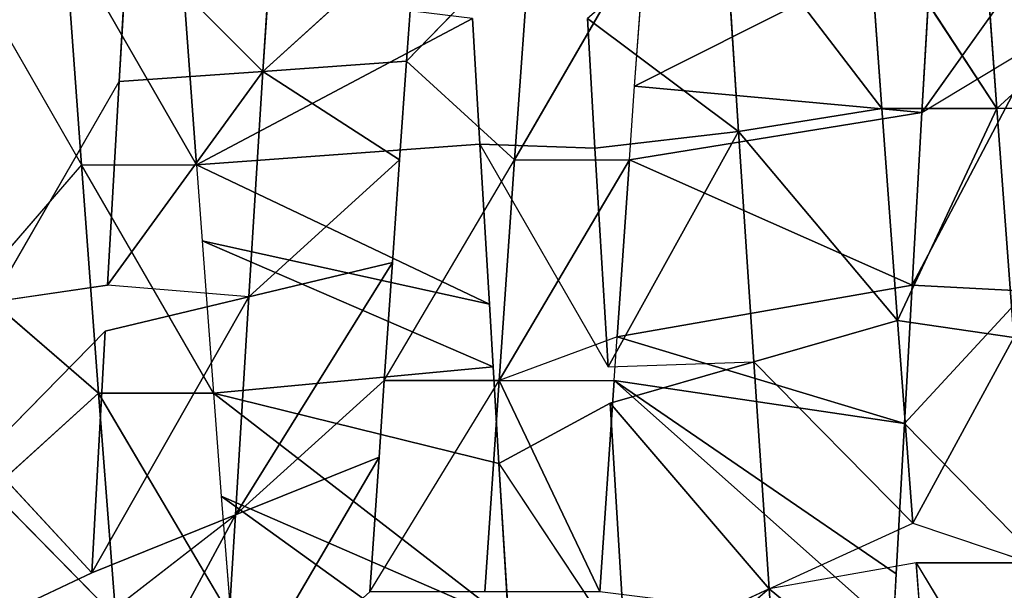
# Model space of a CAD drawing. Extents: x 0 to 40, y 0 to 81.9.
# Tile 363 of 623: x 8.657 to 9.407, y 74.413 to 74.847. Entities that reach past the tile are written whole.
import ezdxf

# ---------------------------------------------------------------- set-up
doc = ezdxf.new("R2010")
doc.units = 0
doc.header["$LTSCALE"] = 25.4
doc.layers.get('0').update_dxf_attribs({"color": 13, "linetype": 'CONTINUOUS'})

# ---------------------------------------------------------------- blocks, each defined once
blk = doc.blocks.new('ICE-TUBE-LED-S-8118_STL')
at = {"color": 0}
for p, q in [((75.22996, 13.50192, 47.5708), (75.05561, 13.40175, 47.56462)), ((74.70245, 13.48376, 44.1141), (74.74478, 13.39396, 44.10348)), ((74.88157, 13.38874, 47.53885), (74.96235, 13.48232, 47.55329)), ((75.05561, 13.40175, 47.56462), (74.96235, 13.48232, 47.55329)), ((74.83418, 13.47655, 44.0843), (74.74478, 13.39396, 44.10348)), ((74.83418, 13.47655, 44.0843), (74.74478, 13.39396, 44.10348)), ((74.83418, 13.47655, 44.0843), (74.92889, 13.38377, 44.0687)), ((74.80744, 13.4706, 47.52171), (74.71111, 13.37565, 47.49366)), ((74.80744, 13.4706, 47.52171), (74.88157, 13.38874, 47.53885)), ((74.95098, 13.47003, 44.06575), (74.96387, 13.38181, 44.06415)), ((74.95098, 13.47003, 44.06575), (75.11903, 13.37298, 44.05161)), ((75.05561, 13.31425, 47.56462), (75.22996, 13.41442, 47.5708)), ((75.05561, 13.31425, 47.56462), (75.22996, 13.41442, 47.5708)), ((74.70245, 13.39626, 44.1141), (74.78884, 13.28458, 44.28773)), ((74.88157, 13.30124, 47.53885), (75.05561, 13.40175, 47.56462)), ((75.05561, 13.40175, 47.56462), (74.88157, 13.38874, 47.53885)), ((75.05561, 13.40175, 47.56462), (74.88157, 13.38874, 47.53885)), ((75.05561, 13.40175, 47.56462), (75.05561, 13.31425, 47.56462)), ((74.71111, 13.37565, 47.49366), (74.88157, 13.38874, 47.53885)), ((74.71111, 13.37565, 47.49366), (74.88157, 13.38874, 47.53885)), ((74.88157, 13.38874, 47.53885), (74.71111, 13.28815, 47.49366)), ((74.92889, 13.38377, 44.0687), (74.74478, 13.39396, 44.10348)), ((74.74478, 13.39396, 44.10348), (74.78884, 13.28458, 44.28773)), ((74.74478, 13.39396, 44.10348), (74.95506, 13.2744, 44.25633)), ((74.74478, 13.39396, 44.10348), (74.95506, 13.2744, 44.25633)), ((74.92889, 13.38377, 44.0687), (74.74478, 13.39396, 44.10348)), ((74.88157, 13.30124, 47.53885), (74.88157, 13.38874, 47.53885)), ((74.95506, 13.2744, 44.25633), (74.92889, 13.38377, 44.0687)), ((74.95506, 13.2744, 44.25633), (74.96387, 13.38181, 44.06415)), ((75.11903, 13.37298, 44.05161), (74.96387, 13.38181, 44.06415)), ((75.12673, 13.2636, 44.2409), (74.96387, 13.38181, 44.06415)), ((75.11903, 13.37298, 44.05161), (74.96387, 13.38181, 44.06415)), ((75.12673, 13.2636, 44.2409), (74.96387, 13.38181, 44.06415)), ((75.11903, 13.37298, 44.05161), (75.12673, 13.2636, 44.2409)), ((75.22966, 13.36658, 44.05025), (75.11903, 13.37298, 44.05161)), ((75.11903, 13.37298, 44.05161), (75.12673, 13.2636, 44.2409)), ((75.22966, 13.36658, 44.05025), (75.12673, 13.2636, 44.2409)), ((75.22966, 13.36658, 44.05025), (75.12673, 13.2636, 44.2409)), ((75.1941, 13.32434, 47.57111), (75.05561, 13.31425, 47.56462)), ((75.1941, 13.32434, 47.57111), (75.05561, 13.31425, 47.56462)), ((74.94941, 13.09122, 47.93405), (75.05561, 13.31425, 47.56462)), ((74.94941, 13.09122, 47.93405), (75.05561, 13.31425, 47.56462)), ((75.05561, 13.31425, 47.56462), (74.99777, 13.30997, 47.55826)), ((75.05561, 13.31425, 47.56462), (75.167, 13.10408, 47.94975)), ((75.07133, 13.09847, 47.94586), (75.05561, 13.31425, 47.56462)), ((75.07133, 13.09847, 47.94586), (75.05561, 13.31425, 47.56462)), ((75.05561, 13.31425, 47.56462), (75.167, 13.10408, 47.94975)), ((74.99777, 13.30997, 47.55826), (74.88157, 13.30124, 47.53885)), ((74.90181, 13.08836, 47.92732), (74.99777, 13.30997, 47.55826)), ((74.90181, 13.08836, 47.92732), (74.99777, 13.30997, 47.55826)), ((74.94941, 13.09122, 47.93405), (74.99777, 13.30997, 47.55826)), ((74.94941, 13.09122, 47.93405), (74.99777, 13.30997, 47.55826)), ((74.70791, 13.07652, 47.88733), (74.88157, 13.30124, 47.53885)), ((74.70791, 13.07652, 47.88733), (74.88157, 13.30124, 47.53885)), ((74.88157, 13.30124, 47.53885), (74.8032, 13.29527, 47.52061)), ((74.82802, 13.08389, 47.91452), (74.88157, 13.30124, 47.53885)), ((74.82802, 13.08389, 47.91452), (74.88157, 13.30124, 47.53885)), ((74.88157, 13.30124, 47.53885), (74.90181, 13.08836, 47.92732)), ((74.88157, 13.30124, 47.53885), (74.90181, 13.08836, 47.92732)), ((74.62899, 13.29427, 44.33404), (74.78884, 13.28458, 44.28773)), ((74.62899, 13.29427, 44.33404), (74.78884, 13.28458, 44.28773)), ((74.64214, 13.07244, 47.869), (74.8032, 13.29527, 47.52061)), ((74.64214, 13.07244, 47.869), (74.8032, 13.29527, 47.52061)), ((74.70791, 13.07652, 47.88733), (74.8032, 13.29527, 47.52061)), ((74.70791, 13.07652, 47.88733), (74.8032, 13.29527, 47.52061)), ((74.8032, 13.29527, 47.52061), (74.71111, 13.28815, 47.49366)), ((74.78884, 13.28458, 44.28773), (74.8329, 13.17521, 44.47197)), ((74.98124, 13.16502, 44.44395), (74.78884, 13.28458, 44.28773)), ((74.78884, 13.28458, 44.28773), (74.95506, 13.2744, 44.25633)), ((74.98124, 13.16502, 44.44395), (74.78884, 13.28458, 44.28773)), ((74.89131, 13.17123, 44.45918), (74.78884, 13.28458, 44.28773)), ((74.89131, 13.17123, 44.45918), (74.78884, 13.28458, 44.28773)), ((74.78884, 13.28458, 44.28773), (74.8329, 13.17521, 44.47197)), ((74.78884, 13.28458, 44.28773), (74.95506, 13.2744, 44.25633)), ((75.05946, 13.15955, 44.43504), (74.95506, 13.2744, 44.25633)), ((74.95506, 13.2744, 44.25633), (75.12673, 13.2636, 44.2409)), ((75.05946, 13.15955, 44.43504), (74.95506, 13.2744, 44.25633)), ((74.98124, 13.16502, 44.44395), (74.95506, 13.2744, 44.25633)), ((74.98124, 13.16502, 44.44395), (74.95506, 13.2744, 44.25633)), ((74.95506, 13.2744, 44.25633), (75.12673, 13.2636, 44.2409)), ((75.05946, 13.15955, 44.43504), (75.12673, 13.2636, 44.2409)), ((75.05946, 13.15955, 44.43504), (75.12673, 13.2636, 44.2409)), ((75.13444, 13.15423, 44.43019), (75.12673, 13.2636, 44.2409)), ((75.12673, 13.2636, 44.2409), (75.23235, 13.14719, 44.42926)), ((75.13444, 13.15423, 44.43019), (75.12673, 13.2636, 44.2409)), ((75.30154, 13.25234, 44.24247), (75.12673, 13.2636, 44.2409)), ((75.30154, 13.25234, 44.24247), (75.12673, 13.2636, 44.2409)), ((75.12673, 13.2636, 44.2409), (75.23235, 13.14719, 44.42926)), ((74.73039, 13.18212, 44.50019), (74.89131, 13.08373, 44.45918)), ((74.73039, 13.18212, 44.50019), (74.8329, 13.17521, 44.47197)), ((74.8329, 13.17521, 44.47197), (74.89131, 13.17123, 44.45918)), ((74.89131, 13.17123, 44.45918), (74.89131, 13.08373, 44.45918)), ((74.89131, 13.17123, 44.45918), (75.05946, 13.07205, 44.43504)), ((74.89131, 13.17123, 44.45918), (74.98124, 13.16502, 44.44395)), ((74.98124, 13.16502, 44.44395), (75.05946, 13.15955, 44.43504)), ((75.05946, 13.15955, 44.43504), (75.13444, 13.15423, 44.43019)), ((75.13444, 13.15423, 44.43019), (75.05946, 13.07205, 44.43504)), ((75.13444, 13.15423, 44.43019), (75.23235, 13.05969, 44.42926)), ((75.13444, 13.15423, 44.43019), (75.23235, 13.14719, 44.42926)), ((75.167, 13.10408, 47.94975), (75.07133, 13.09847, 47.94586)), ((75.07133, 13.09847, 47.94586), (74.90179, 13.00085, 47.92732)), ((75.07133, 13.09847, 47.94586), (74.94941, 13.09122, 47.93405)), ((75.07133, 13.09847, 47.94586), (75.06824, 13.01078, 47.94566)), ((74.94941, 13.09122, 47.93405), (74.90181, 13.08836, 47.92732)), ((74.82802, 13.08389, 47.91452), (74.6824, 12.98744, 47.88051)), ((74.82802, 13.08389, 47.91452), (74.70791, 13.07652, 47.88733)), ((74.90181, 13.08836, 47.92732), (74.82802, 13.08389, 47.91452)), ((74.82802, 13.08389, 47.91452), (74.87405, 12.99918, 47.92285)), ((74.92458, 12.99395, 44.45292), (74.89131, 13.08373, 44.45918)), ((74.89131, 13.08373, 44.45918), (75.05946, 12.98455, 44.43504)), ((74.89131, 13.08373, 44.45918), (75.05946, 12.98455, 44.43504)), ((74.89131, 13.08373, 44.45918), (74.89131, 12.99623, 44.45918)), ((75.05946, 13.07205, 44.43504), (75.05946, 12.98455, 44.43504)), ((75.23235, 13.05969, 44.42926), (75.05946, 13.07205, 44.43504)), ((75.23235, 13.05969, 44.42926), (75.05946, 13.07205, 44.43504)), ((75.05946, 13.07205, 44.43504), (75.23235, 12.97219, 44.42926)), ((75.06824, 13.01078, 47.94566), (75.16699, 13.01658, 47.94975)), ((75.16699, 13.01658, 47.94975), (75.08088, 12.90141, 47.75663)), ((75.16699, 13.01658, 47.94975), (75.08088, 12.90141, 47.75663)), ((74.73039, 13.00712, 44.50019), (74.89131, 12.99623, 44.45918)), ((74.73039, 13.00712, 44.50019), (74.89131, 12.99623, 44.45918)), ((74.90179, 13.00085, 47.92732), (75.06824, 13.01078, 47.94566)), ((74.90179, 13.00085, 47.92732), (75.06824, 13.01078, 47.94566)), ((75.06824, 13.01078, 47.94566), (75.08088, 12.90141, 47.75663)), ((75.06824, 13.01078, 47.94566), (75.08088, 12.90141, 47.75663)), ((74.6824, 12.98744, 47.88051), (74.87405, 12.99918, 47.92285)), ((74.6824, 12.98744, 47.88051), (74.87405, 12.99918, 47.92285)), ((74.87405, 12.99918, 47.92285), (74.73252, 12.87807, 47.69782)), ((74.87405, 12.99918, 47.92285), (74.73252, 12.87807, 47.69782)), ((74.87405, 12.99918, 47.92285), (74.90556, 12.8898, 47.73604)), ((74.90179, 13.00085, 47.92732), (75.08088, 12.90141, 47.75663)), ((74.90179, 13.00085, 47.92732), (75.08088, 12.90141, 47.75663)), ((74.90179, 13.00085, 47.92732), (74.90556, 12.8898, 47.73604)), ((74.89131, 12.99623, 44.45918), (74.70245, 12.78376, 44.1141)), ((74.89131, 12.99623, 44.45918), (74.70245, 12.78376, 44.1141)), ((74.74396, 12.7815, 44.10368), (74.89131, 12.99623, 44.45918)), ((74.74396, 12.7815, 44.10368), (74.89131, 12.99623, 44.45918)), ((74.85857, 12.7752, 44.07983), (74.89131, 12.99623, 44.45918)), ((74.85857, 12.7752, 44.07983), (74.89131, 12.99623, 44.45918)), ((74.85857, 12.7752, 44.07983), (74.92458, 12.99395, 44.45292)), ((74.85857, 12.7752, 44.07983), (74.92458, 12.99395, 44.45292)), ((74.89131, 12.99623, 44.45918), (74.92458, 12.99395, 44.45292)), ((74.96387, 12.76931, 44.06415), (74.92458, 12.99395, 44.45292)), ((74.92458, 12.99395, 44.45292), (75.05946, 12.98455, 44.43504)), ((74.96387, 12.76931, 44.06415), (74.92458, 12.99395, 44.45292)), ((74.92458, 12.99395, 44.45292), (75.05946, 12.98455, 44.43504)), ((74.73252, 12.87807, 47.69782), (74.64212, 12.98494, 47.869)), ((74.73252, 12.87807, 47.69782), (74.6824, 12.98744, 47.88051)), ((75.05946, 12.98455, 44.43504), (74.96387, 12.76931, 44.06415)), ((75.05946, 12.98455, 44.43504), (74.96387, 12.76931, 44.06415)), ((75.09539, 12.76184, 44.05272), (75.05946, 12.98455, 44.43504)), ((75.05946, 12.98455, 44.43504), (75.11539, 12.98059, 44.43108)), ((75.09539, 12.76184, 44.05272), (75.05946, 12.98455, 44.43504)), ((75.09539, 12.76184, 44.05272), (75.11539, 12.98059, 44.43108)), ((75.09539, 12.76184, 44.05272), (75.11539, 12.98059, 44.43108)), ((75.22965, 12.75408, 44.05025), (75.11539, 12.98059, 44.43108)), ((75.11539, 12.98059, 44.43108), (75.23235, 12.97219, 44.42926)), ((75.22965, 12.75408, 44.05025), (75.11539, 12.98059, 44.43108)), ((75.08088, 12.90141, 47.75663), (75.25583, 12.91271, 47.75962)), ((75.08088, 12.90141, 47.75663), (75.25583, 12.91271, 47.75962)), ((75.25583, 12.91271, 47.75962), (75.09839, 12.79239, 47.56793)), ((75.25583, 12.91271, 47.75962), (75.09839, 12.79239, 47.56793)), ((75.08088, 12.90141, 47.75663), (74.90556, 12.8898, 47.73604)), ((75.08088, 12.90141, 47.75663), (74.90556, 12.8898, 47.73604)), ((74.93706, 12.78043, 47.54924), (75.08088, 12.90141, 47.75663)), ((74.93706, 12.78043, 47.54924), (75.08088, 12.90141, 47.75663)), ((75.08088, 12.90141, 47.75663), (75.09839, 12.79239, 47.56793)), ((75.08088, 12.90141, 47.75663), (75.09839, 12.79239, 47.56793)), ((74.90556, 12.8898, 47.73604), (74.73252, 12.87807, 47.69782)), ((74.90556, 12.8898, 47.73604), (74.73252, 12.87807, 47.69782)), ((74.78264, 12.76869, 47.51513), (74.90556, 12.8898, 47.73604)), ((74.78264, 12.76869, 47.51513), (74.90556, 12.8898, 47.73604)), ((74.90556, 12.8898, 47.73604), (74.93706, 12.78043, 47.54924)), ((74.90556, 12.8898, 47.73604), (74.93706, 12.78043, 47.54924)), ((74.73252, 12.87807, 47.69782), (74.5644, 12.86637, 47.64247)), ((74.73252, 12.87807, 47.69782), (74.5644, 12.86637, 47.64247)), ((74.63261, 12.75699, 47.46573), (74.73252, 12.87807, 47.69782)), ((74.63261, 12.75699, 47.46573), (74.73252, 12.87807, 47.69782)), ((74.73252, 12.87807, 47.69782), (74.78264, 12.76869, 47.51513)), ((74.75233, 12.76635, 47.50648), (74.73252, 12.87807, 47.69782)), ((75.09839, 12.70489, 47.56793), (75.24964, 12.80333, 47.57027)), ((75.24964, 12.80333, 47.57027), (75.09839, 12.79239, 47.56793)), ((75.09839, 12.70489, 47.56793), (75.24964, 12.80333, 47.57027)), ((75.24964, 12.80333, 47.57027), (75.09839, 12.79239, 47.56793)), ((75.09839, 12.79239, 47.56793), (74.93706, 12.78043, 47.54924)), ((75.09839, 12.79239, 47.56793), (74.93706, 12.78043, 47.54924)), ((75.09839, 12.79239, 47.56793), (75.09839, 12.70489, 47.56793)), ((75.09839, 12.79239, 47.56793), (75.09839, 12.70489, 47.56793)), ((74.70245, 12.78376, 44.1141), (74.74396, 12.7815, 44.10368)), ((74.74396, 12.7815, 44.10368), (74.85857, 12.7752, 44.07983)), ((74.77412, 12.69235, 44.0967), (74.85857, 12.7752, 44.07983)), ((74.93706, 12.78043, 47.54924), (74.78264, 12.76869, 47.51513)), ((74.93706, 12.78043, 47.54924), (74.78264, 12.76869, 47.51513)), ((74.85857, 12.7752, 44.07983), (74.95937, 12.68206, 44.0647)), ((74.85857, 12.7752, 44.07983), (74.96387, 12.76931, 44.06415)), ((74.93706, 12.78043, 47.54924), (74.92397, 12.69195, 47.54697)), ((74.93706, 12.78043, 47.54924), (74.92397, 12.69195, 47.54697)), ((74.93706, 12.78043, 47.54924), (75.09839, 12.70489, 47.56793)), ((74.93706, 12.78043, 47.54924), (75.09839, 12.70489, 47.56793)), ((74.75233, 12.76635, 47.50648), (74.58671, 12.66585, 47.44718)), ((74.75233, 12.76635, 47.50648), (74.63261, 12.75699, 47.46573)), ((74.78264, 12.76869, 47.51513), (74.75233, 12.67885, 47.50648)), ((74.75233, 12.76635, 47.50648), (74.75233, 12.67885, 47.50648)), ((74.78264, 12.76869, 47.51513), (74.92397, 12.69195, 47.54697)), ((74.78264, 12.76869, 47.51513), (74.92397, 12.69195, 47.54697)), ((74.96387, 12.76931, 44.06415), (74.95937, 12.68206, 44.0647)), ((74.96387, 12.76931, 44.06415), (75.15026, 12.67118, 44.05059)), ((74.96387, 12.76931, 44.06415), (75.15026, 12.67118, 44.05059)), ((74.96387, 12.76931, 44.06415), (75.09539, 12.76184, 44.05272)), ((74.96387, 12.76931, 44.06415), (75.09539, 12.76184, 44.05272)), ((75.09539, 12.76184, 44.05272), (75.15026, 12.67118, 44.05059)), ((75.09539, 12.76184, 44.05272), (75.22965, 12.66658, 44.05025)), ((75.09539, 12.76184, 44.05272), (75.22965, 12.75408, 44.05025)), ((75.09539, 12.76184, 44.05272), (75.22965, 12.75408, 44.05025)), ((75.27231, 12.71745, 47.56937), (75.09839, 12.70489, 47.56793)), ((75.27231, 12.71745, 47.56937), (75.09839, 12.70489, 47.56793)), ((74.92397, 12.69195, 47.54697), (75.09839, 12.70489, 47.56793)), ((74.92397, 12.69195, 47.54697), (75.09839, 12.70489, 47.56793)), ((75.09839, 12.70489, 47.56793), (75.17347, 12.62285, 47.57092)), ((75.09839, 12.61739, 47.56793), (75.09839, 12.70489, 47.56793))]:
    blk.add_line(p, q, dxfattribs=at)
mesh = blk.add_polyface(dxfattribs=at)
corners = [(81.99833, 18.65613, 0), (32.39832, 18.53461, 0), (32.39832, 18.65613, 0), (33.41051, 17.76106, 0), (34.4478, 16.85461, 0), (35.42089, 15.87956, 0), (36.32527, 14.84046, 0), (37.15673, 13.74214, 0), (37.91139, 12.58971, 0), (38.58575, 11.38851, 0), (39.17668, 10.14416, 0), (39.68142, 8.86242, 0), (40.09764, 7.54925, 0), (40.42338, 6.21078, 0), (40.65715, 4.85321, 0), (40.79784, 3.48288, 0), (40.84481, 2.10613, 0), (81.99833, -14.44387, 0), (33.41051, -13.5488, 0), (32.39832, -14.44387, 0), (32.39832, -14.32234, 0), (34.4478, -12.64234, 0), (35.42089, -11.6673, 0), (36.32527, -10.6282, 0), (37.15673, -9.52987, 0), (37.91139, -8.37744, 0), (38.58575, -7.17625, 0), (39.17668, -5.93189, 0), (39.68142, -4.65015, 0), (40.09764, -3.33699, 0), (40.42338, -1.99851, 0), (40.65715, -0.64095, 0), (40.79784, 0.72939, 0)]
mesh.append_faces([[corners[k] for k in face] for face in [(0, 1, 2), (18, 19, 20)]], dxfattribs={"vtx0": -1, "color": 0})
mesh.append_faces([[corners[k] for k in face] for face in [(1, 0, 3), (3, 0, 4), (4, 0, 5), (5, 0, 6), (6, 0, 7), (7, 0, 8), (8, 0, 9), (9, 0, 10), (10, 0, 11), (11, 0, 12), (12, 0, 13), (13, 0, 14), (14, 0, 15), (15, 0, 16), (19, 18, 17)]], dxfattribs={"vtx0": -1, "vtx1": -1, "color": 0})
mesh.append_faces([[corners[k] for k in face] for face in [(16, 0, 17), (17, 18, 21), (17, 21, 22), (17, 22, 23), (17, 23, 24), (17, 24, 25), (17, 25, 26), (17, 26, 27), (17, 27, 28), (17, 28, 29), (17, 29, 30), (17, 30, 31), (17, 31, 32), (17, 32, 16)]], dxfattribs={"vtx0": -1, "vtx2": -1, "color": 0})
mesh = blk.add_polyface(dxfattribs=at)
corners = [(81.99833, -14.44387, 92), (32.39832, -14.32234, 92), (32.39832, -14.44387, 92), (33.41051, -13.5488, 92), (34.4478, -12.64234, 92), (35.42089, -11.6673, 92), (36.32527, -10.6282, 92), (37.15673, -9.52987, 92), (37.91139, -8.37744, 92), (38.58575, -7.17625, 92), (39.17668, -5.93189, 92), (39.68142, -4.65015, 92), (40.09764, -3.33699, 92), (40.42338, -1.99851, 92), (40.65715, -0.64095, 92), (40.79784, 0.72939, 92), (40.84481, 2.10613, 92), (33.41051, 17.76106, 92), (32.39832, 18.65613, 92), (32.39832, 18.53461, 92), (81.99833, 18.65613, 92), (34.4478, 16.85461, 92), (35.42089, 15.87956, 92), (36.32527, 14.84046, 92), (37.15673, 13.74214, 92), (37.91139, 12.58971, 92), (38.58575, 11.38851, 92), (39.17668, 10.14416, 92), (39.68142, 8.86242, 92), (40.09764, 7.54925, 92), (40.42338, 6.21078, 92), (40.65715, 4.85321, 92), (40.79784, 3.48288, 92)]
mesh.append_faces([[corners[k] for k in face] for face in [(0, 1, 2), (17, 18, 19)]], dxfattribs={"vtx0": -1, "color": 0})
mesh.append_faces([[corners[k] for k in face] for face in [(1, 0, 3), (3, 0, 4), (4, 0, 5), (5, 0, 6), (6, 0, 7), (7, 0, 8), (8, 0, 9), (9, 0, 10), (10, 0, 11), (11, 0, 12), (12, 0, 13), (13, 0, 14), (14, 0, 15), (15, 0, 16), (18, 17, 20), (20, 16, 0)]], dxfattribs={"vtx0": -1, "vtx1": -1, "color": 0})
mesh.append_faces([[corners[k] for k in face] for face in [(20, 17, 21), (20, 21, 22), (20, 22, 23), (20, 23, 24), (20, 24, 25), (20, 25, 26), (20, 26, 27), (20, 27, 28), (20, 28, 29), (20, 29, 30), (20, 30, 31), (20, 31, 32), (20, 32, 16)]], dxfattribs={"vtx0": -1, "vtx2": -1, "color": 0})
mesh = blk.add_polyface(dxfattribs=at)
corners = [(82.19833, -12.64387, 2), (64.19833, 16.85613, 2), (64.19833, -12.64387, 2), (82.19833, 16.85613, 2)]
mesh.append_faces([[corners[k] for k in face] for face in [(0, 1, 2), (1, 0, 3)]], dxfattribs={"vtx0": -1, "color": 0})
mesh = blk.add_polyface(dxfattribs=at)
corners = [(64.19833, 16.85613, 90), (82.19833, -12.64387, 90), (64.19833, -12.64387, 90), (82.19833, 16.85613, 90)]
mesh.append_faces([[corners[k] for k in face] for face in [(0, 1, 2), (1, 0, 3)]], dxfattribs={"vtx0": -1, "color": 0})
mesh = blk.add_polyface(dxfattribs=at)
corners = [(75.22996, 13.41442, 47.5708), (75.05561, 13.40175, 47.56462), (75.05561, 13.31425, 47.56462), (75.22996, 13.50192, 47.5708)]
mesh.append_faces([[corners[k] for k in face] for face in [(0, 1, 2), (1, 0, 3)]], dxfattribs={"vtx0": -1, "color": 0})
mesh = blk.add_polyface(dxfattribs=at)
corners = [(74.83418, 13.47655, 44.0843), (74.74478, 13.39396, 44.10348), (74.70245, 13.48376, 44.1141)]
mesh.append_faces([[corners[k] for k in face] for face in [(0, 1, 2)]], dxfattribs={"color": 0})
mesh = blk.add_polyface(dxfattribs=at)
corners = [(75.05561, 13.40175, 47.56462), (74.96235, 13.48232, 47.55329), (74.88157, 13.38874, 47.53885)]
mesh.append_faces([[corners[k] for k in face] for face in [(0, 1, 2)]], dxfattribs={"color": 0})
mesh = blk.add_polyface(dxfattribs=at)
corners = [(74.92889, 13.38377, 44.0687), (74.74478, 13.39396, 44.10348), (74.83418, 13.47655, 44.0843)]
mesh.append_faces([[corners[k] for k in face] for face in [(0, 1, 2)]], dxfattribs={"color": 0})
mesh = blk.add_polyface(dxfattribs=at)
corners = [(74.88157, 13.38874, 47.53885), (74.80744, 13.4706, 47.52171), (74.71111, 13.37565, 47.49366)]
mesh.append_faces([[corners[k] for k in face] for face in [(0, 1, 2)]], dxfattribs={"color": 0})
mesh = blk.add_polyface(dxfattribs=at)
corners = [(75.11903, 13.37298, 44.05161), (74.96387, 13.38181, 44.06415), (74.95098, 13.47003, 44.06575)]
mesh.append_faces([[corners[k] for k in face] for face in [(0, 1, 2)]], dxfattribs={"color": 0})
mesh = blk.add_polyface(dxfattribs=at)
corners = [(75.22996, 13.41442, 47.5708), (75.05561, 13.31425, 47.56462), (75.1941, 13.32434, 47.57111)]
mesh.append_faces([[corners[k] for k in face] for face in [(0, 1, 2)]], dxfattribs={"color": 0})
mesh = blk.add_polyface(dxfattribs=at)
corners = [(74.78884, 13.28458, 44.28773), (74.56773, 13.40364, 44.15478), (74.70245, 13.39626, 44.1141), (74.62899, 13.29427, 44.33404)]
mesh.append_faces([[corners[k] for k in face] for face in [(0, 1, 2), (1, 0, 3)]], dxfattribs={"vtx0": -1, "color": 0})
mesh = blk.add_polyface(dxfattribs=at)
corners = [(75.05561, 13.40175, 47.56462), (74.88157, 13.38874, 47.53885), (74.88157, 13.30124, 47.53885)]
mesh.append_faces([[corners[k] for k in face] for face in [(0, 1, 2)]], dxfattribs={"color": 0})
mesh = blk.add_polyface(dxfattribs=at)
corners = [(74.88157, 13.38874, 47.53885), (74.71111, 13.37565, 47.49366), (74.71111, 13.28815, 47.49366)]
mesh.append_faces([[corners[k] for k in face] for face in [(0, 1, 2)]], dxfattribs={"color": 0})
mesh = blk.add_polyface(dxfattribs=at)
corners = [(74.78884, 13.28458, 44.28773), (74.74478, 13.39396, 44.10348), (74.95506, 13.2744, 44.25633)]
mesh.append_faces([[corners[k] for k in face] for face in [(0, 1, 2)]], dxfattribs={"color": 0})
mesh = blk.add_polyface(dxfattribs=at)
corners = [(74.95506, 13.2744, 44.25633), (74.74478, 13.39396, 44.10348), (74.92889, 13.38377, 44.0687)]
mesh.append_faces([[corners[k] for k in face] for face in [(0, 1, 2)]], dxfattribs={"color": 0})
mesh = blk.add_polyface(dxfattribs=at)
corners = [(74.95506, 13.2744, 44.25633), (74.96387, 13.38181, 44.06415), (75.12673, 13.2636, 44.2409)]
mesh.append_faces([[corners[k] for k in face] for face in [(0, 1, 2)]], dxfattribs={"color": 0})
mesh = blk.add_polyface(dxfattribs=at)
corners = [(75.12673, 13.2636, 44.2409), (74.96387, 13.38181, 44.06415), (75.11903, 13.37298, 44.05161)]
mesh.append_faces([[corners[k] for k in face] for face in [(0, 1, 2)]], dxfattribs={"color": 0})
mesh = blk.add_polyface(dxfattribs=at)
corners = [(75.12673, 13.2636, 44.2409), (75.11903, 13.37298, 44.05161), (75.22966, 13.36658, 44.05025)]
mesh.append_faces([[corners[k] for k in face] for face in [(0, 1, 2)]], dxfattribs={"color": 0})
mesh = blk.add_polyface(dxfattribs=at)
corners = [(75.30154, 13.25234, 44.24247), (75.12673, 13.2636, 44.2409), (75.22966, 13.36658, 44.05025)]
mesh.append_faces([[corners[k] for k in face] for face in [(0, 1, 2)]], dxfattribs={"color": 0})
mesh = blk.add_polyface(dxfattribs=at)
corners = [(75.167, 13.10408, 47.94975), (75.1941, 13.32434, 47.57111), (75.05561, 13.31425, 47.56462)]
mesh.append_faces([[corners[k] for k in face] for face in [(0, 1, 2)]], dxfattribs={"color": 0})
mesh = blk.add_polyface(dxfattribs=at)
corners = [(74.94941, 13.09122, 47.93405), (75.05561, 13.31425, 47.56462), (74.99777, 13.30997, 47.55826)]
mesh.append_faces([[corners[k] for k in face] for face in [(0, 1, 2)]], dxfattribs={"color": 0})
mesh = blk.add_polyface(dxfattribs=at)
corners = [(75.07133, 13.09847, 47.94586), (75.05561, 13.31425, 47.56462), (74.94941, 13.09122, 47.93405)]
mesh.append_faces([[corners[k] for k in face] for face in [(0, 1, 2)]], dxfattribs={"color": 0})
mesh = blk.add_polyface(dxfattribs=at)
corners = [(75.167, 13.10408, 47.94975), (75.05561, 13.31425, 47.56462), (75.07133, 13.09847, 47.94586)]
mesh.append_faces([[corners[k] for k in face] for face in [(0, 1, 2)]], dxfattribs={"color": 0})
mesh = blk.add_polyface(dxfattribs=at)
corners = [(74.90181, 13.08836, 47.92732), (74.99777, 13.30997, 47.55826), (74.88157, 13.30124, 47.53885)]
mesh.append_faces([[corners[k] for k in face] for face in [(0, 1, 2)]], dxfattribs={"color": 0})
mesh = blk.add_polyface(dxfattribs=at)
corners = [(74.94941, 13.09122, 47.93405), (74.99777, 13.30997, 47.55826), (74.90181, 13.08836, 47.92732)]
mesh.append_faces([[corners[k] for k in face] for face in [(0, 1, 2)]], dxfattribs={"color": 0})
mesh = blk.add_polyface(dxfattribs=at)
corners = [(74.70791, 13.07652, 47.88733), (74.88157, 13.30124, 47.53885), (74.8032, 13.29527, 47.52061)]
mesh.append_faces([[corners[k] for k in face] for face in [(0, 1, 2)]], dxfattribs={"color": 0})
mesh = blk.add_polyface(dxfattribs=at)
corners = [(74.82802, 13.08389, 47.91452), (74.88157, 13.30124, 47.53885), (74.70791, 13.07652, 47.88733)]
mesh.append_faces([[corners[k] for k in face] for face in [(0, 1, 2)]], dxfattribs={"color": 0})
mesh = blk.add_polyface(dxfattribs=at)
corners = [(74.90181, 13.08836, 47.92732), (74.88157, 13.30124, 47.53885), (74.82802, 13.08389, 47.91452)]
mesh.append_faces([[corners[k] for k in face] for face in [(0, 1, 2)]], dxfattribs={"color": 0})
mesh = blk.add_polyface(dxfattribs=at)
corners = [(74.8329, 13.17521, 44.47197), (74.62899, 13.29427, 44.33404), (74.78884, 13.28458, 44.28773), (74.73039, 13.18212, 44.50019)]
mesh.append_faces([[corners[k] for k in face] for face in [(0, 1, 2), (1, 0, 3)]], dxfattribs={"vtx0": -1, "color": 0})
mesh = blk.add_polyface(dxfattribs=at)
corners = [(74.64214, 13.07244, 47.869), (74.8032, 13.29527, 47.52061), (74.71111, 13.28815, 47.49366)]
mesh.append_faces([[corners[k] for k in face] for face in [(0, 1, 2)]], dxfattribs={"color": 0})
mesh = blk.add_polyface(dxfattribs=at)
corners = [(74.70791, 13.07652, 47.88733), (74.8032, 13.29527, 47.52061), (74.64214, 13.07244, 47.869)]
mesh.append_faces([[corners[k] for k in face] for face in [(0, 1, 2)]], dxfattribs={"color": 0})
mesh = blk.add_polyface(dxfattribs=at)
corners = [(74.98124, 13.16502, 44.44395), (74.78884, 13.28458, 44.28773), (74.95506, 13.2744, 44.25633)]
mesh.append_faces([[corners[k] for k in face] for face in [(0, 1, 2)]], dxfattribs={"color": 0})
mesh = blk.add_polyface(dxfattribs=at)
corners = [(74.89131, 13.17123, 44.45918), (74.78884, 13.28458, 44.28773), (74.98124, 13.16502, 44.44395)]
mesh.append_faces([[corners[k] for k in face] for face in [(0, 1, 2)]], dxfattribs={"color": 0})
mesh = blk.add_polyface(dxfattribs=at)
corners = [(74.8329, 13.17521, 44.47197), (74.78884, 13.28458, 44.28773), (74.89131, 13.17123, 44.45918)]
mesh.append_faces([[corners[k] for k in face] for face in [(0, 1, 2)]], dxfattribs={"color": 0})
mesh = blk.add_polyface(dxfattribs=at)
corners = [(75.05946, 13.15955, 44.43504), (74.95506, 13.2744, 44.25633), (75.12673, 13.2636, 44.2409)]
mesh.append_faces([[corners[k] for k in face] for face in [(0, 1, 2)]], dxfattribs={"color": 0})
mesh = blk.add_polyface(dxfattribs=at)
corners = [(74.98124, 13.16502, 44.44395), (74.95506, 13.2744, 44.25633), (75.05946, 13.15955, 44.43504)]
mesh.append_faces([[corners[k] for k in face] for face in [(0, 1, 2)]], dxfattribs={"color": 0})
mesh = blk.add_polyface(dxfattribs=at)
corners = [(75.05946, 13.15955, 44.43504), (75.12673, 13.2636, 44.2409), (75.13444, 13.15423, 44.43019)]
mesh.append_faces([[corners[k] for k in face] for face in [(0, 1, 2)]], dxfattribs={"color": 0})
mesh = blk.add_polyface(dxfattribs=at)
corners = [(75.13444, 13.15423, 44.43019), (75.12673, 13.2636, 44.2409), (75.23235, 13.14719, 44.42926)]
mesh.append_faces([[corners[k] for k in face] for face in [(0, 1, 2)]], dxfattribs={"color": 0})
mesh = blk.add_polyface(dxfattribs=at)
corners = [(75.23235, 13.14719, 44.42926), (75.12673, 13.2636, 44.2409), (75.30154, 13.25234, 44.24247)]
mesh.append_faces([[corners[k] for k in face] for face in [(0, 1, 2)]], dxfattribs={"color": 0})
mesh = blk.add_polyface(dxfattribs=at)
corners = [(74.89131, 13.08373, 44.45918), (74.73039, 13.09462, 44.50019), (74.73039, 13.18212, 44.50019), (74.73039, 13.00712, 44.50019), (74.89131, 12.99623, 44.45918)]
mesh.append_faces([[corners[k] for k in face] for face in [(0, 1, 2), (3, 0, 4)]], dxfattribs={"vtx0": -1, "color": 0})
mesh.append_faces([[corners[k] for k in face] for face in [(1, 0, 3)]], dxfattribs={"vtx0": -1, "vtx1": -1, "color": 0})
mesh = blk.add_polyface(dxfattribs=at)
corners = [(75.05946, 13.07205, 44.43504), (74.89131, 13.08373, 44.45918), (74.89131, 13.17123, 44.45918), (75.05946, 12.98455, 44.43504)]
mesh.append_faces([[corners[k] for k in face] for face in [(0, 1, 2), (1, 0, 3)]], dxfattribs={"vtx0": -1, "color": 0})
mesh = blk.add_polyface(dxfattribs=at)
corners = [(75.23235, 13.05969, 44.42926), (75.05946, 13.07205, 44.43504), (75.13444, 13.15423, 44.43019)]
mesh.append_faces([[corners[k] for k in face] for face in [(0, 1, 2)]], dxfattribs={"color": 0})
mesh = blk.add_polyface(dxfattribs=at)
corners = [(75.07133, 13.09847, 47.94586), (74.90179, 13.00085, 47.92732), (75.06824, 13.01078, 47.94566)]
mesh.append_faces([[corners[k] for k in face] for face in [(0, 1, 2)]], dxfattribs={"color": 0})
mesh = blk.add_polyface(dxfattribs=at)
corners = [(74.87405, 12.99918, 47.92285), (74.82802, 13.08389, 47.91452), (74.6824, 12.98744, 47.88051)]
mesh.append_faces([[corners[k] for k in face] for face in [(0, 1, 2)]], dxfattribs={"color": 0})
mesh = blk.add_polyface(dxfattribs=at)
corners = [(75.05946, 12.98455, 44.43504), (74.92458, 12.99395, 44.45292), (74.89131, 13.08373, 44.45918)]
mesh.append_faces([[corners[k] for k in face] for face in [(0, 1, 2)]], dxfattribs={"color": 0})
mesh = blk.add_polyface(dxfattribs=at)
corners = [(75.23235, 12.97219, 44.42926), (75.05946, 13.07205, 44.43504), (75.23235, 13.05969, 44.42926)]
mesh.append_faces([[corners[k] for k in face] for face in [(0, 1, 2)]], dxfattribs={"color": 0})
mesh = blk.add_polyface(dxfattribs=at)
corners = [(75.16699, 13.01658, 47.94975), (75.06824, 13.01078, 47.94566), (75.08088, 12.90141, 47.75663)]
mesh.append_faces([[corners[k] for k in face] for face in [(0, 1, 2)]], dxfattribs={"color": 0})
mesh = blk.add_polyface(dxfattribs=at)
corners = [(75.16699, 13.01658, 47.94975), (75.08088, 12.90141, 47.75663), (75.25583, 12.91271, 47.75962)]
mesh.append_faces([[corners[k] for k in face] for face in [(0, 1, 2)]], dxfattribs={"color": 0})
mesh = blk.add_polyface(dxfattribs=at)
corners = [(74.73039, 13.00712, 44.50019), (74.89131, 12.99623, 44.45918), (74.70245, 12.78376, 44.1141)]
mesh.append_faces([[corners[k] for k in face] for face in [(0, 1, 2)]], dxfattribs={"color": 0})
mesh = blk.add_polyface(dxfattribs=at)
corners = [(75.06824, 13.01078, 47.94566), (74.90179, 13.00085, 47.92732), (75.08088, 12.90141, 47.75663)]
mesh.append_faces([[corners[k] for k in face] for face in [(0, 1, 2)]], dxfattribs={"color": 0})
mesh = blk.add_polyface(dxfattribs=at)
corners = [(74.87405, 12.99918, 47.92285), (74.6824, 12.98744, 47.88051), (74.73252, 12.87807, 47.69782)]
mesh.append_faces([[corners[k] for k in face] for face in [(0, 1, 2)]], dxfattribs={"color": 0})
mesh = blk.add_polyface(dxfattribs=at)
corners = [(74.87405, 12.99918, 47.92285), (74.73252, 12.87807, 47.69782), (74.90556, 12.8898, 47.73604)]
mesh.append_faces([[corners[k] for k in face] for face in [(0, 1, 2)]], dxfattribs={"color": 0})
mesh = blk.add_polyface(dxfattribs=at)
corners = [(74.90179, 13.00085, 47.92732), (74.90556, 12.8898, 47.73604), (75.08088, 12.90141, 47.75663)]
mesh.append_faces([[corners[k] for k in face] for face in [(0, 1, 2)]], dxfattribs={"color": 0})
mesh = blk.add_polyface(dxfattribs=at)
corners = [(74.89131, 12.99623, 44.45918), (74.74396, 12.7815, 44.10368), (74.70245, 12.78376, 44.1141)]
mesh.append_faces([[corners[k] for k in face] for face in [(0, 1, 2)]], dxfattribs={"color": 0})
mesh = blk.add_polyface(dxfattribs=at)
corners = [(74.89131, 12.99623, 44.45918), (74.85857, 12.7752, 44.07983), (74.74396, 12.7815, 44.10368)]
mesh.append_faces([[corners[k] for k in face] for face in [(0, 1, 2)]], dxfattribs={"color": 0})
mesh = blk.add_polyface(dxfattribs=at)
corners = [(74.89131, 12.99623, 44.45918), (74.92458, 12.99395, 44.45292), (74.85857, 12.7752, 44.07983)]
mesh.append_faces([[corners[k] for k in face] for face in [(0, 1, 2)]], dxfattribs={"color": 0})
mesh = blk.add_polyface(dxfattribs=at)
corners = [(74.92458, 12.99395, 44.45292), (74.96387, 12.76931, 44.06415), (74.85857, 12.7752, 44.07983)]
mesh.append_faces([[corners[k] for k in face] for face in [(0, 1, 2)]], dxfattribs={"color": 0})
mesh = blk.add_polyface(dxfattribs=at)
corners = [(74.92458, 12.99395, 44.45292), (75.05946, 12.98455, 44.43504), (74.96387, 12.76931, 44.06415)]
mesh.append_faces([[corners[k] for k in face] for face in [(0, 1, 2)]], dxfattribs={"color": 0})
mesh = blk.add_polyface(dxfattribs=at)
corners = [(74.64212, 12.98494, 47.869), (74.5644, 12.86637, 47.64247), (74.73252, 12.87807, 47.69782)]
mesh.append_faces([[corners[k] for k in face] for face in [(0, 1, 2)]], dxfattribs={"color": 0})
mesh = blk.add_polyface(dxfattribs=at)
corners = [(75.05946, 12.98455, 44.43504), (75.09539, 12.76184, 44.05272), (74.96387, 12.76931, 44.06415)]
mesh.append_faces([[corners[k] for k in face] for face in [(0, 1, 2)]], dxfattribs={"color": 0})
mesh = blk.add_polyface(dxfattribs=at)
corners = [(75.05946, 12.98455, 44.43504), (75.11539, 12.98059, 44.43108), (75.09539, 12.76184, 44.05272)]
mesh.append_faces([[corners[k] for k in face] for face in [(0, 1, 2)]], dxfattribs={"color": 0})
mesh = blk.add_polyface(dxfattribs=at)
corners = [(75.11539, 12.98059, 44.43108), (75.22965, 12.75408, 44.05025), (75.09539, 12.76184, 44.05272)]
mesh.append_faces([[corners[k] for k in face] for face in [(0, 1, 2)]], dxfattribs={"color": 0})
mesh = blk.add_polyface(dxfattribs=at)
corners = [(75.11539, 12.98059, 44.43108), (75.23235, 12.97219, 44.42926), (75.22965, 12.75408, 44.05025)]
mesh.append_faces([[corners[k] for k in face] for face in [(0, 1, 2)]], dxfattribs={"color": 0})
mesh = blk.add_polyface(dxfattribs=at)
corners = [(75.25583, 12.91271, 47.75962), (75.08088, 12.90141, 47.75663), (75.09839, 12.79239, 47.56793)]
mesh.append_faces([[corners[k] for k in face] for face in [(0, 1, 2)]], dxfattribs={"color": 0})
mesh = blk.add_polyface(dxfattribs=at)
corners = [(75.25583, 12.91271, 47.75962), (75.09839, 12.79239, 47.56793), (75.24964, 12.80333, 47.57027)]
mesh.append_faces([[corners[k] for k in face] for face in [(0, 1, 2)]], dxfattribs={"color": 0})
mesh = blk.add_polyface(dxfattribs=at)
corners = [(75.08088, 12.90141, 47.75663), (74.90556, 12.8898, 47.73604), (74.93706, 12.78043, 47.54924)]
mesh.append_faces([[corners[k] for k in face] for face in [(0, 1, 2)]], dxfattribs={"color": 0})
mesh = blk.add_polyface(dxfattribs=at)
corners = [(75.08088, 12.90141, 47.75663), (74.93706, 12.78043, 47.54924), (75.09839, 12.79239, 47.56793)]
mesh.append_faces([[corners[k] for k in face] for face in [(0, 1, 2)]], dxfattribs={"color": 0})
mesh = blk.add_polyface(dxfattribs=at)
corners = [(74.90556, 12.8898, 47.73604), (74.73252, 12.87807, 47.69782), (74.78264, 12.76869, 47.51513)]
mesh.append_faces([[corners[k] for k in face] for face in [(0, 1, 2)]], dxfattribs={"color": 0})
mesh = blk.add_polyface(dxfattribs=at)
corners = [(74.90556, 12.8898, 47.73604), (74.78264, 12.76869, 47.51513), (74.93706, 12.78043, 47.54924)]
mesh.append_faces([[corners[k] for k in face] for face in [(0, 1, 2)]], dxfattribs={"color": 0})
mesh = blk.add_polyface(dxfattribs=at)
corners = [(74.73252, 12.87807, 47.69782), (74.5644, 12.86637, 47.64247), (74.63261, 12.75699, 47.46573)]
mesh.append_faces([[corners[k] for k in face] for face in [(0, 1, 2)]], dxfattribs={"color": 0})
mesh = blk.add_polyface(dxfattribs=at)
corners = [(74.73252, 12.87807, 47.69782), (74.63261, 12.75699, 47.46573), (74.75233, 12.76635, 47.50648)]
mesh.append_faces([[corners[k] for k in face] for face in [(0, 1, 2)]], dxfattribs={"color": 0})
mesh = blk.add_polyface(dxfattribs=at)
corners = [(75.24964, 12.80333, 47.57027), (75.09839, 12.79239, 47.56793), (75.09839, 12.70489, 47.56793)]
mesh.append_faces([[corners[k] for k in face] for face in [(0, 1, 2)]], dxfattribs={"color": 0})
mesh = blk.add_polyface(dxfattribs=at)
corners = [(75.27231, 12.71745, 47.56937), (75.24964, 12.80333, 47.57027), (75.09839, 12.70489, 47.56793)]
mesh.append_faces([[corners[k] for k in face] for face in [(0, 1, 2)]], dxfattribs={"color": 0})
mesh = blk.add_polyface(dxfattribs=at)
corners = [(75.09839, 12.79239, 47.56793), (74.93706, 12.78043, 47.54924), (75.09839, 12.70489, 47.56793)]
mesh.append_faces([[corners[k] for k in face] for face in [(0, 1, 2)]], dxfattribs={"color": 0})
mesh = blk.add_polyface(dxfattribs=at)
corners = [(74.95937, 12.68206, 44.0647), (74.77412, 12.69235, 44.0967), (74.85857, 12.7752, 44.07983)]
mesh.append_faces([[corners[k] for k in face] for face in [(0, 1, 2)]], dxfattribs={"color": 0})
mesh = blk.add_polyface(dxfattribs=at)
corners = [(74.93706, 12.78043, 47.54924), (74.78264, 12.76869, 47.51513), (74.92397, 12.69195, 47.54697)]
mesh.append_faces([[corners[k] for k in face] for face in [(0, 1, 2)]], dxfattribs={"color": 0})
mesh = blk.add_polyface(dxfattribs=at)
corners = [(75.09839, 12.70489, 47.56793), (74.93706, 12.78043, 47.54924), (74.92397, 12.69195, 47.54697)]
mesh.append_faces([[corners[k] for k in face] for face in [(0, 1, 2)]], dxfattribs={"color": 0})
mesh = blk.add_polyface(dxfattribs=at)
corners = [(74.75233, 12.67885, 47.50648), (74.58671, 12.66585, 47.44718), (74.58671, 12.57835, 47.44718), (74.75233, 12.76635, 47.50648)]
mesh.append_faces([[corners[k] for k in face] for face in [(0, 1, 2), (1, 0, 3)]], dxfattribs={"vtx0": -1, "color": 0})
mesh = blk.add_polyface(dxfattribs=at)
corners = [(74.92397, 12.69195, 47.54697), (74.78264, 12.76869, 47.51513), (74.75233, 12.67885, 47.50648)]
mesh.append_faces([[corners[k] for k in face] for face in [(0, 1, 2)]], dxfattribs={"color": 0})
mesh = blk.add_polyface(dxfattribs=at)
corners = [(75.15026, 12.67118, 44.05059), (74.95937, 12.68206, 44.0647), (74.96387, 12.76931, 44.06415)]
mesh.append_faces([[corners[k] for k in face] for face in [(0, 1, 2)]], dxfattribs={"color": 0})
mesh = blk.add_polyface(dxfattribs=at)
corners = [(75.15026, 12.67118, 44.05059), (74.96387, 12.76931, 44.06415), (75.09539, 12.76184, 44.05272)]
mesh.append_faces([[corners[k] for k in face] for face in [(0, 1, 2)]], dxfattribs={"color": 0})
mesh = blk.add_polyface(dxfattribs=at)
corners = [(75.22965, 12.66658, 44.05025), (75.09539, 12.76184, 44.05272), (75.22965, 12.75408, 44.05025)]
mesh.append_faces([[corners[k] for k in face] for face in [(0, 1, 2)]], dxfattribs={"color": 0})
mesh = blk.add_polyface(dxfattribs=at)
corners = [(75.27231, 12.71745, 47.56937), (75.09839, 12.70489, 47.56793), (75.17347, 12.62285, 47.57092)]
mesh.append_faces([[corners[k] for k in face] for face in [(0, 1, 2)]], dxfattribs={"color": 0})
mesh = blk.add_polyface(dxfattribs=at)
corners = [(75.09839, 12.61739, 47.56793), (74.92397, 12.69195, 47.54697), (74.92397, 12.60445, 47.54697), (75.09839, 12.70489, 47.56793)]
mesh.append_faces([[corners[k] for k in face] for face in [(0, 1, 2), (1, 0, 3)]], dxfattribs={"vtx0": -1, "color": 0})

msp = doc.modelspace()

# ---------------------------------------------------------------- block references
at = {"color": 8, "rotation": 90.00000000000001}
msp.add_blockref('ICE-TUBE-LED-S-8118_STL', (22.10613, -0.3188, 254.70001), dxfattribs=at)

doc.saveas('drawing.dxf')
